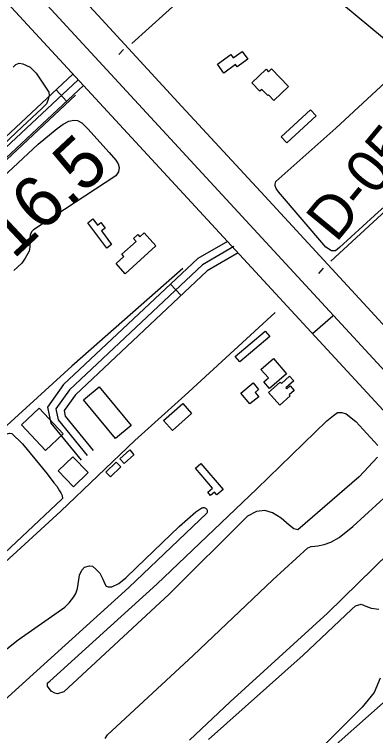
# Model space of a CAD drawing. Extents: x 3684037 to 3722149, y 433263 to 459021.
# Drawn here: x 3699716 to 3700418, y 451551 to 452953 of the extents above; entities that cross this region are included whole.
import ezdxf

# ---------------------------------------------------------------- set-up
doc = ezdxf.new("R2010")
doc.units = 0
for name, color, linetype in [('V-BLDG-OTLN', 7, 'Continuous'), ('V-LEVE-TOET', 7, 'Continuous'), ('V-RAIL-TRAK', 7, 'Continuous'), ('V-RIVR-EDGE', 7, 'Continuous'), ('V-RIVR-RANG-IDEN', 7, 'Continuous'), ('V-ROAD-CNTR', 7, 'Continuous'), ('V-SITE-VEGE', 7, 'Continuous'), ('V-SURV-IDEN', 7, 'Continuous'), ('V-TOPO-SHOR', 7, 'Continuous')]:
    doc.layers.add(name, color=color, linetype=linetype)

msp = doc.modelspace()

# ---------------------------------------------------------------- linework, layer by layer
at = {"layer": 'V-BLDG-OTLN'}
for points in [[(3700145.7, 452855), (3700123.2, 452838.7), (3700110.9, 452855.7), (3700136.8, 452874.5), (3700141.3, 452868.2), (3700158.3, 452880.6), (3700169.3, 452865.5), (3700148.8, 452850.7)], [(3700215.8, 452846.8), (3700248.4, 452812.7), (3700220, 452785.5), (3700209.7, 452796.2), (3700208.3, 452794.8), (3700196.7, 452806.9), (3700192.7, 452803.2), (3700177.2, 452819.4), (3700205, 452846), (3700209.8, 452841)], [(3700302, 452755.6), (3700245.1, 452703), (3700234.5, 452714.5), (3700291.4, 452767)], [(3699895.5, 452498.3), (3699858.5, 452547.5), (3699868.5, 452555.1), (3699877.5, 452543.2), (3699884.1, 452548.2), (3699892.3, 452537.4), (3699885, 452531.9), (3699904.9, 452505.4)], [(3699990.8, 452502.8), (3699931.5, 452448.6), (3699913.5, 452468.2), (3699928.8, 452482.2), (3699924.9, 452486.4), (3699952.4, 452511.5), (3699947.3, 452517.1), (3699955.9, 452524.9), (3699960, 452520.5), (3699968, 452527.8)], [(3700212.4, 452326.7), (3700154, 452277.1), (3700145.1, 452287.5), (3700203.5, 452337.2)], [(3700219.3, 452283.7), (3700244.9, 452254.3), (3700211.6, 452225.4), (3700200.5, 452238.2), (3700209.5, 452246), (3700195.1, 452262.6)], [(3700234.7, 452235.5), (3700250.6, 452249.6), (3700258.8, 452240.3), (3700243.4, 452226.7), (3700245.1, 452224.8), (3700251.6, 452230.6), (3700259.6, 452221.6), (3700250.1, 452213.2), (3700252, 452211), (3700231.5, 452192.8), (3700209.5, 452217.5), (3700232.6, 452238)], [(3699880.8, 452229), (3699943.1, 452153.8), (3699912.6, 452128.5), (3699850.3, 452203.8)], [(3700173.6, 452195.4), (3700156.1, 452216.5), (3700180.1, 452236.3), (3700190.6, 452223.6), (3700183.8, 452218), (3700190.7, 452209.6)], [(3699811.1, 452137.3), (3699776.5, 452105), (3699729.8, 452155), (3699764.4, 452187.4)], [(3700060.3, 452176.8), (3700023.1, 452144), (3700005.8, 452163.5), (3700043.1, 452196.4)], [(3699948.4, 452096.8), (3699929.1, 452079.9), (3699921, 452089.1), (3699940.3, 452106)], [(3699829.9, 452092.8), (3699859.6, 452062.1), (3699831.1, 452034.5), (3699801.4, 452065.2)], [(3699922.8, 452073.3), (3699902.8, 452053.8), (3699893.9, 452062.9), (3699914, 452082.4)], [(3700078.3, 452079.7), (3700121.6, 452028.9), (3700109.6, 452018.8), (3700105.1, 452024.1), (3700097.3, 452017.4), (3700091.8, 452023.8), (3700101, 452031.7), (3700067.8, 452070.7)]]:
    msp.add_lwpolyline(points, close=True, dxfattribs=at)
at = {"layer": 'V-LEVE-TOET'}
msp.add_lwpolyline([(3700461.7, 452882.4), (3700351.3, 452973.6), (3700273.3, 453032.1), (3700214.3, 453083.2), (3700118.7, 453163.1), (3700022.2, 453248.6), (3699895.4, 453367.8), (3699814.8, 453452), (3699801.7, 453462.2), (3699792, 453469.8), (3699787, 453474), (3699779.7, 453480), (3699775.4, 453483.9), (3699774, 453485.1)], dxfattribs=at)
at = {"layer": 'V-RAIL-TRAK'}
msp.add_lwpolyline([(3698031.1, 454959.8), (3698197.7, 454778.9), (3698408.1, 454550.3), (3698490, 454461.1), (3698552.4, 454393.2), (3698738.2, 454189.9), (3698937.6, 453973.6), (3699097.2, 453799.5), (3699226.1, 453660.5), (3699363.9, 453508.8), (3699532.9, 453327.7), (3699584.9, 453270.8), (3699695.8, 453149.2), (3699886, 452943), (3700041.2, 452773.5), (3700202.4, 452599.1), (3700401.3, 452383.7), (3700605.7, 452161)], dxfattribs=at)
at = {"layer": 'V-RIVR-EDGE'}
msp.add_spline([(3696491, 456957), (3696499.5, 456945.3), (3696522.4, 456915.4), (3696551.1, 456881.7), (3696592.6, 456839.6), (3696607.9, 456824.6), (3696661.6, 456762.2), (3696696.3, 456732.6), (3696736.6, 456690.4), (3696783, 456647.4), (3696798.7, 456631.6), (3696862.9, 456574.8), (3696899.6, 456542.8), (3696931.1, 456518.5), (3696942.4, 456503.5), (3696952.4, 456495), (3696962.1, 456487.7), (3696987.2, 456470.6), (3697014.6, 456451.5), (3697061, 456420.3), (3697092.5, 456395.6), (3697134.1, 456360.7), (3697166.8, 456335.5), (3697185.7, 456316.5), (3697201.5, 456298.2), (3697211.5, 456284.5), (3697233.7, 456256.1), (3697255.9, 456231), (3697279.3, 456203.8), (3697316.4, 456164.9), (3697353.5, 456124), (3697376.9, 456099.7), (3697406.3, 456076.1), (3697430.1, 456057.9), (3697450.3, 456044.9), (3697520.1, 455982.4), (3697544.3, 455963.4), (3697581.9, 455942.3), (3697614.6, 455926), (3697632.8, 455913.8), (3697662.2, 455891.9), (3697710.3, 455848.1), (3697757.4, 455800.7), (3697792.1, 455767), (3697833.3, 455729.3), (3697868.4, 455696.9), (3697895.8, 455673.4), (3697933.7, 455633.7), (3697972.9, 455598.4), (3698039.5, 455539.6), (3698090.3, 455492.1), (3698135.9, 455447.6), (3698177, 455406.6), (3698217.7, 455359.2), (3698254.4, 455321.1), (3698281.5, 455292.7), (3698316.2, 455265.5), (3698357.4, 455240.8), (3698382, 455222.1), (3698407.8, 455195), (3698430.8, 455163.4), (3698450.9, 455141.9), (3698487.7, 455113.9), (3698517.5, 455091.2), (3698534.1, 455077), (3698556.2, 455049.4), (3698582.5, 455019.8), (3698614.7, 454987), (3698657.1, 454947.3), (3698691.4, 454913.6), (3698718, 454887.3), (3698807.2, 454806.6), (3698837.4, 454775.8), (3698881.4, 454739.7), (3698910.5, 454713.7), (3698949.2, 454677.6), (3698989.1, 454637.1), (3699039.1, 454591.7), (3699066.6, 454562.9), (3699088.8, 454545.5), (3699187.2, 454465.2), (3699228.4, 454429.9), (3699268.3, 454393.8), (3699300.6, 454360.6), (3699328.8, 454330.6), (3699382.5, 454285.1), (3699427.3, 454244.2), (3699474.5, 454199.6), (3699500.3, 454170.4), (3699532.6, 454139.2), (3699563.2, 454114.5), (3699588.7, 454093.8), (3699608.4, 454073.9), (3699636.7, 454041.5), (3699659.2, 454015.6), (3699675.8, 453998.5), (3699727, 453942.6), (3699768.9, 453898), (3699807.6, 453854.7), (3699829.4, 453837.6), (3699865.8, 453811.2), (3699885.1, 453793.8), (3699924.7, 453762.6), (3699939.6, 453754.8), (3699950.9, 453754.4), (3699975.6, 453746.7), (3700001.8, 453731.2), (3700023.6, 453714.2), (3700032.9, 453700.8), (3700036.1, 453688.7), (3700042.2, 453679.4), (3700052.6, 453667.2), (3700065.9, 453651), (3700072.4, 453638.5), (3700079.6, 453627.9), (3700095.3, 453607.3), (3700141.3, 453551.4), (3700161.5, 453521.4), (3700185.6, 453491.4), (3700219.9, 453452.9), (3700237.2, 453429.8), (3700255.4, 453407.5), (3700340.9, 453326.4), (3700393.4, 453280.6), (3700435.7, 453243.7), (3700480.9, 453207.6), (3700509.2, 453188.5), (3700535, 453172.3), (3700559.3, 453156.5), (3700600.4, 453130.9), (3700613.8, 453121.2), (3700623.5, 453116.3), (3700639.2, 453100.5), (3700647.7, 453090.7), (3700674.7, 453074.9), (3700691.3, 453060.7), (3700727.6, 453033.9), (3700758.2, 453008.8), (3700801.4, 452977.5), (3700837.4, 452952.4), (3700871.7, 452924.8), (3700904, 452898.4), (3700927.8, 452881), (3700958.4, 452857.9), (3701015.3, 452808), (3701048.4, 452780.4), (3701075.5, 452763), (3701104.9, 452743.5), (3701127.2, 452730.9), (3701156.6, 452713.4), (3701182.9, 452695.6), (3701204.7, 452682.2), (3701235.4, 452666.3), (3701255.6, 452654.1), (3701285.8, 452633), (3701312.9, 452607.1), (3701321.3, 452599.8), (3701332.2, 452591.7), (3701350.4, 452577.5), (3701370.6, 452560.4), (3701389.1, 452544.6), (3701408.9, 452532), (3701434.4, 452518.6), (3701456.2, 452512.1), (3701467.1, 452506.4), (3701486, 452491), (3701499.8, 452482.1), (3701518.7, 452468.3), (3701537.7, 452454.1), (3701554.3, 452439.5), (3701575.2, 452422.9), (3701592.2, 452410.3), (3701622.5, 452387.2), (3701647.1, 452368.5), (3701696.3, 452326.7), (3701727.8, 452300.4), (3701754, 452278.9), (3701780.7, 452258.2), (3701815.4, 452234.2), (3701863.8, 452194.9), (3701890.4, 452176.2), (3701916.7, 452162), (3701938.9, 452143.3), (3701962.3, 452129.9), (3701986.9, 452112.1), (3702012, 452090.6), (3702032.9, 452074.4), (3702051.1, 452058.6), (3702109.2, 452006.7), (3702158, 451973.4), (3702192.7, 451944.2), (3702212.1, 451923.9), (3702228.2, 451910.1), (3702239.6, 451906), (3702258.9, 451893.5), (3702276.7, 451876), (3702294.8, 451861.4), (3702325.5, 451839.1), (3702353.8, 451816.4), (3702388.5, 451789.6), (3702409.1, 451772.6), (3702442.6, 451743.4), (3702493.4, 451700.4), (3702516.8, 451677.7), (3702543.8, 451656.2), (3702589, 451624.5), (3702615.7, 451603.9), (3702648.4, 451577.9), (3702681.1, 451551.1), (3702714.1, 451522.3), (3702744.8, 451496.4), (3702761.8, 451479.4), (3702791.6, 451448.6), (3702806.5, 451427.9), (3702821.8, 451408), (3702843.2, 451386.6), (3702872.3, 451361), (3702910.6, 451327.8), (3702933.2, 451303), (3702957.8, 451275.5), (3702989.2, 451239), (3703050.2, 451184.3), (3703086, 451144.9), (3703114.7, 451113.3), (3703144.5, 451080.1), (3703160.6, 451061.9), (3703178, 451046.9), (3703202.6, 451019.7), (3703240.5, 450979.6), (3703264.7, 450956.5), (3703289.7, 450930.1), (3703316.7, 450902.2), (3703339.7, 450878.7), (3703374.4, 450840.2), (3703418.4, 450788.3), (3703459.1, 450738.8), (3703496.2, 450699.5), (3703592.6, 450595.8), (3703613.2, 450579.6), (3703630.9, 450558.9), (3703650.2, 450530.5), (3703671.6, 450496.5), (3703693.4, 450468.2), (3703725.2, 450432.9), (3703758.3, 450400.9), (3703788.6, 450373.7), (3703807.1, 450353), (3703820.4, 450338), (3703843, 450309.3), (3703868.4, 450275.6), (3703879.2, 450255.8), (3703887.7, 450233.5), (3703893.7, 450223.8), (3703916.3, 450193.4), (3703936, 450167.5), (3703951, 450147.7), (3704020.7, 450060.9), (3704036.8, 450041.5), (3704044.1, 450029.8), (3704061.8, 450007.9), (3704081.2, 449986.4), (3704102.9, 449954.4), (3704113.4, 449937.8), (3704138.4, 449903.4), (3704157.7, 449880.3), (3704175.5, 449851.9), (3704189.1, 449830), (3704204.9, 449813.4), (3704221.8, 449792.8), (3704273.8, 449711.8), (3704281.4, 449690.7), (3704297.1, 449666), (3704324.1, 449622.3), (3704340.6, 449601.6), (3704382.9, 449536), (3704402.7, 449506.8), (3704416, 449482.5), (3704431.7, 449459.4), (3704449.4, 449437.2), (3704472, 449410.4), (3704491.3, 449390.6), (3704521.2, 449354.9), (3704545.8, 449323.7), (3704553.8, 449308.3), (3704563.1, 449292.1), (3704576.8, 449271.1), (3704594.9, 449242.3), (3704618.7, 449204.2), (3704654.9, 449156), (3704685.2, 449111.9), (3704709.7, 449071.8), (3704733.9, 449034.1), (3704765.7, 448985.9), (3704789.9, 448945), (3704815.3, 448906.5), (3704829.3, 448881.4), (3704849.9, 448850.2), (3704868.8, 448820.7), (3704885, 448801.6), (3704901.1, 448781), (3704914, 448762.3), (3704925.6, 448740.1), (3704932.5, 448726.7), (3704949.8, 448698.4), (3704967.6, 448682.5), (3704988.1, 448670.8), (3705014.8, 448656.9), (3705046.3, 448639.9), (3705064.1, 448624.5), (3705092.3, 448592.1), (3705105.2, 448573.4), (3705120.5, 448554), (3705145.9, 448522.8), (3705180.2, 448483.9), (3705197.5, 448460.4), (3705228.5, 448416.2), (3705268.8, 448365.6), (3705295.8, 448328.3), (3705331.7, 448279.3), (3705359.5, 448238.8), (3705380, 448203.1), (3705402.2, 448152.5), (3705422.2, 448102), (3705439.5, 448066.3), (3705459.3, 448025.4)], degree=3, dxfattribs=at)
at = {"layer": 'V-ROAD-CNTR'}
for p, q in [((3699817.6, 452783.8), (3699797.1, 452805.7)), ((3700040.1, 452406.4), (3700019.5, 452428.3))]:
    msp.add_line(p, q, dxfattribs=at)
for points in [[(3699516.2, 453256.1), (3701031.4, 451613.4), (3702511.2, 450007.8), (3702647.6, 449860.7)], [(3699476.8, 453219.7), (3700991.9, 451577), (3702471.8, 449971.3), (3702608.3, 449824.2)], [(3699829.8, 452836.3), (3699175.7, 452224.7)], [(3699840.1, 452825.3), (3699185.9, 452213.8)], [(3699850.3, 452814.4), (3699196.2, 452202.8)], [(3700130, 452511.5), (3700072.4, 452478.1), (3699811.8, 452233), (3699780.7, 452189.4), (3699787, 452158.4), (3699845.6, 452086)], [(3700142.2, 452501.3), (3700081.4, 452466), (3699823.2, 452223), (3699796.7, 452185.9), (3699801, 452164.9), (3699857.3, 452095.5)], [(3700150.8, 452488.9), (3700090.5, 452453.9), (3699834.5, 452213.1), (3699812.7, 452182.5), (3699815, 452171.5), (3699868.9, 452104.9)], [(3700295, 452332.7), (3700335, 452366.7)]]:
    msp.add_lwpolyline(points, dxfattribs=at)
msp.add_spline([(3700857.8, 451723.1), (3700810, 451676.5), (3700735.8, 451604), (3700678.6, 451566.9), (3700586.6, 451501.1), (3700488.4, 451414.9), (3700396.1, 451338.8), (3700333.2, 451285.1), (3700292.3, 451230.8), (3700235.8, 451143.7), (3700134.3, 451052), (3700021, 450947.2), (3699903.2, 450863.2), (3699801, 450794.9), (3699710.9, 450711.2), (3699616.1, 450612.9), (3699508.4, 450479.9), (3699445.4, 450416.1), (3699353.2, 450330.4), (3699343.6, 450323.2)], degree=3, dxfattribs=at)
at = {"layer": 'V-SITE-VEGE'}
for points in [[(3699713.7, 452850.3), (3699718.9, 452855.2), (3699725.1, 452857.8), (3699732.4, 452856.5), (3699746.9, 452850), (3699758.6, 452838.4), (3699783.2, 452801.3), (3699783.7, 452795.1), (3699781.9, 452787.1), (3699778.3, 452778.8), (3699768.7, 452769), (3699731.7, 452734.8), (3699632.3, 452640.7)], [(3699693.6, 452636.3), (3699762.5, 452700.3), (3699799.5, 452731), (3699810.6, 452739.4), (3699821.8, 452745.4), (3699831.7, 452747.2), (3699838.5, 452746.4), (3699847.1, 452742), (3699858.8, 452730), (3699900.2, 452684.3), (3699913.4, 452669.4), (3699917.4, 452662.4), (3699919.4, 452655.1), (3699918.1, 452646.8), (3699913.2, 452639), (3699753.5, 452534.1), (3699749.6, 452530.2), (3699746.5, 452523.6), (3699746, 452517.9), (3699746, 452511.9), (3699745.8, 452500.5), (3699744.7, 452492.2), (3699737.2, 452478.9), (3699730.4, 452469), (3699715.3, 452454.7)], [(3700421.3, 452092), (3700385.8, 452053.8), (3700266.4, 451951), (3700259, 451952.6), (3700250, 451959.6), (3700234.4, 451973.3), (3700217.6, 451983.8), (3700202.4, 451988.1), (3700186.4, 451986.5), (3700169.2, 451977.1), (3700016.7, 451826), (3699812.3, 451635.8), (3699799.9, 451632.3), (3699794.4, 451633.4), (3699787.4, 451637.3), (3699780.3, 451647.1), (3699780.7, 451653.7), (3699781.5, 451654.1), (3699785, 451656.8), (3699992.5, 451845.5), (3700187.2, 452030.2), (3700323.3, 452162.6), (3700336.2, 452173.1), (3700343.6, 452178.6), (3700352.5, 452179), (3700360.4, 452176.3), (3700379.1, 452161.1), (3700422.4, 452115)], [(3698935.9, 451427.3), (3699114.7, 451582.9), (3699246, 451696), (3699328.9, 451774.8), (3699418.5, 451871.1), (3699549.3, 451997.1), (3699687.6, 452127.3), (3699699.3, 452136.7), (3699706.7, 452139), (3699711, 452137.9), (3699732, 452118), (3699779.6, 452059.6), (3699792.9, 452042), (3699798.7, 452035.4), (3699803.4, 452026.8), (3699806.1, 452023), (3699808.8, 452017.5), (3699809.6, 452012), (3699807.7, 452009.7), (3699686.2, 451896.6), (3699475.1, 451699.7), (3699318.5, 451557), (3699104.3, 451356.9)], [(3699892.3, 451545.3), (3699897, 451552.3), (3700063.3, 451706.4), (3700218.4, 451853.5), (3700286, 451915.8), (3700292.6, 451918.1), (3700300, 451919.3), (3700305.8, 451920), (3700317.9, 451922.4), (3700331.1, 451926.7), (3700347, 451936), (3700373.5, 451957), (3700464.4, 452040.3)], [(3699688.6, 451709.2), (3699723.4, 451737), (3699814.1, 451800.8), (3699822.7, 451808.8), (3699831.7, 451820.5), (3699835.6, 451827.3), (3699838.5, 451836.7), (3699840.1, 451845.5), (3699842.4, 451862.6), (3699846.8, 451872.3), (3699852.2, 451878.5), (3699861.9, 451881.1), (3699867.6, 451880.1), (3699874.3, 451874.6), (3699881.9, 451866.3), (3699887.9, 451854.9), (3699891.5, 451846), (3699894.6, 451841.4), (3699898.3, 451840.1), (3699905.3, 451840.3), (3699919.1, 451846.6), (3699932.6, 451857.2), (3699953.4, 451877.5), (3700036.2, 451957.1), (3700068.4, 451985.5), (3700080.1, 451993.3), (3700081.3, 451993.8), (3700082.5, 451994.1), (3700083.8, 451994.1), (3700085, 451994), (3700086.2, 451993.6), (3700087.3, 451993), (3700088.3, 451992.3), (3700089.2, 451991.4), (3700089.9, 451990.3), (3700090.4, 451989.2), (3700090.7, 451988), (3700090.8, 451986.7), (3700090.6, 451985.5)], [(3700090.6, 451985.5), (3700090.3, 451984.3), (3700089.8, 451983.2), (3699938.6, 451838.8), (3699759.8, 451676.5), (3699619, 451549.5)], [(3700503.7, 451964.1), (3700324.2, 451789), (3700135.3, 451616.2), (3700056.4, 451541.9)], [(3700093.3, 451543.1), (3700277.2, 451707.3), (3700370.8, 451796), (3700379, 451803), (3700389.9, 451806.2), (3700398.8, 451802.3), (3700408.9, 451798.8), (3700424.1, 451796.8)], [(3700426.9, 451662.7), (3700414.9, 451634.7), (3700392, 451605.9), (3700362.8, 451577.1), (3700237.3, 451452.2)]]:
    msp.add_lwpolyline(points, dxfattribs=at)
msp.add_lwpolyline([(3700585, 452739.3), (3700589.5, 452729.2), (3700589.8, 452722.4), (3700589, 452719), (3700579.6, 452709), (3700415.9, 452562), (3700347.8, 452499.6), (3700339.7, 452493), (3700332.4, 452492.8), (3700320.9, 452500.3), (3700229, 452607.5), (3700224.6, 452614), (3700222.7, 452619.5), (3700222.5, 452622.9), (3700224, 452628.1), (3700340.6, 452731.8), (3700445.2, 452828.4), (3700455.3, 452835.7), (3700463.7, 452841.5), (3700470.5, 452845.1), (3700477, 452845.4), (3700486.1, 452841.5), (3700549.3, 452776.5), (3700582.7, 452741.9)], close=True, dxfattribs=at)
at = {"layer": 'V-TOPO-SHOR'}
for p, q in [((3700051.9, 452993.5), (3699944.2, 452896.1)), ((3699928.1, 452884.1), (3699919, 452874.5)), ((3700316.2, 452459.6), (3700307.1, 452449.2))]:
    msp.add_line(p, q, dxfattribs=at)
for points in [[(3699834.5, 452795.8), (3699680.2, 452651.3), (3699507.3, 452490.6), (3699351, 452340.9), (3699233.2, 452232.3), (3699076.6, 452082.5), (3698902.3, 451924.2), (3698697.4, 451734.3), (3698533.8, 451579.4), (3698356.2, 451412.5), (3698301.3, 451364.5), (3698238.5, 451310)], [(3700593.2, 452712.6), (3700470.9, 452601.9), (3700330.6, 452472.7)], [(3700043.4, 452458.8), (3699827.8, 452268.7), (3699620, 452079.7), (3699464.6, 451940), (3699289.2, 451771.4), (3699155.3, 451649.4), (3698944.2, 451459.8), (3698799.5, 451322.5), (3698633.3, 451173.6), (3698517.2, 451061.8), (3698495.9, 451042.8), (3698476.4, 451027.2)], [(3700222.5, 452373.2), (3700047.3, 452211.8), (3699950.1, 452124.4), (3699806.4, 451987), (3699620, 451816.8), (3699485.8, 451693.2), (3699326.7, 451546.7), (3699186.1, 451416.8), (3699011.1, 451256.2), (3698853.8, 451116.2), (3698733.5, 451003), (3698673.9, 450942.5), (3698594.7, 450877.1)], [(3700800.3, 451724.9), (3700731.4, 451801.5), (3700707.5, 451823.8), (3700698.5, 451831.2), (3700692.7, 451834.7), (3700684.8, 451837.8), (3700678.6, 451837.8), (3700674.3, 451836.2), (3700562.5, 451733.3), (3700466.8, 451644.9), (3700312.8, 451508.3), (3700157.2, 451358.1), (3700038, 451253.6), (3699862.2, 451085.7), (3699754.7, 450990.6), (3699619.9, 450865), (3699502.2, 450758.2), (3699373.3, 450635.7), (3699261.9, 450536.3), (3699107.1, 450395.4), (3699022.6, 450317.3)]]:
    msp.add_lwpolyline(points, dxfattribs=at)

# ---------------------------------------------------------------- texts
at = {"layer": 'V-RIVR-RANG-IDEN'}
msp.add_text('D-050', height=83, rotation=50.5213, dxfattribs=at).set_placement((3700341.3, 452507.4))
at = {"layer": 'V-SURV-IDEN'}
msp.add_text('781+16.5', height=100, rotation=43.1443, dxfattribs=at).set_placement((3699494.4, 452269.3))

doc.saveas('drawing.dxf')
